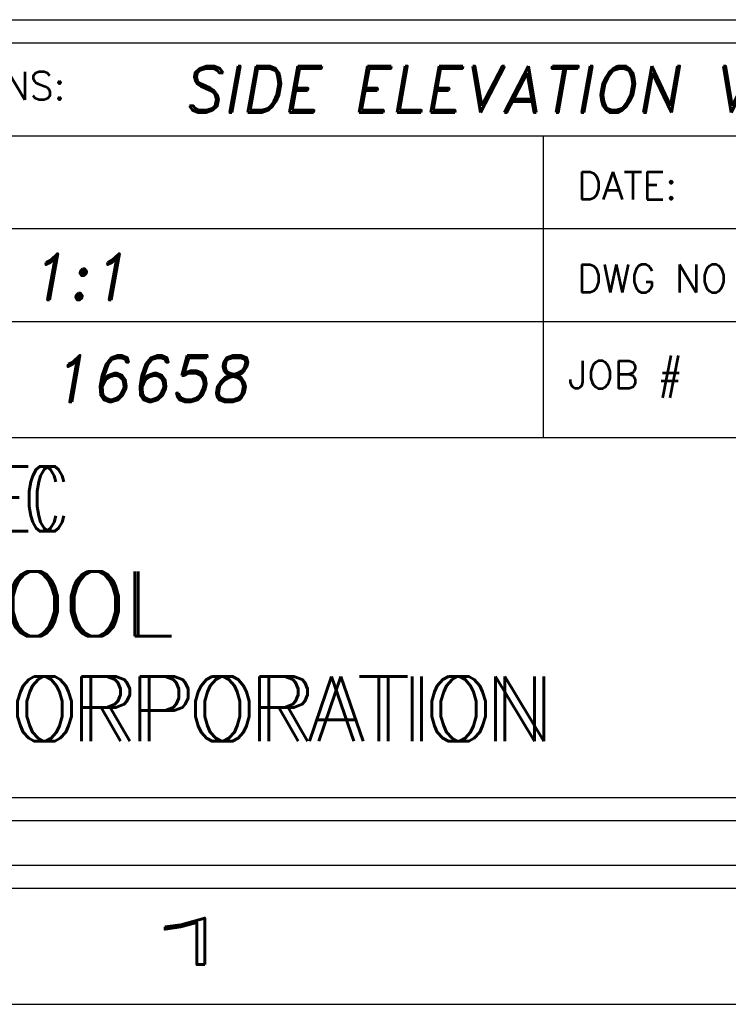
# Model space of a CAD drawing. Header units: inches. Extents: x 1880 to 2363, y -453 to -54.
# Tile 775 of 1056: x 2088.41 to 2089.94, y -181 to -178.88. Entities that reach past the tile are written whole.
import ezdxf
from ezdxf.enums import TextEntityAlignment as Align

# ---------------------------------------------------------------- set-up
doc = ezdxf.new("R2010")
doc.units = ezdxf.units.IN
doc.header["$LTSCALE"] = 0.5
doc.header["$MEASUREMENT"] = 0
doc.layers.add('SID-M-D', color=42, linetype='Continuous')
doc.layers.add('SID-M-S', color=105, linetype='Continuous')
doc.styles.add('PTI', font='romand.shx', dxfattribs={"oblique": 10})
doc.styles.add('R', font='ROMAND.SHX')
doc.styles.add('ROMANS', font='ROMANS.shx', dxfattribs={"height": 0.125})
doc.styles.get("Standard").update_dxf_attribs({"font": 'romans.shx'})

# ---------------------------------------------------------------- blocks, each defined once
blk = doc.blocks.new('*U9')
at = {"layer": 'SID-M-S'}
for p, q in [((-34.00000000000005, -0.2500000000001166), (-1.13242748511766e-14, -0.2499999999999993)), ((-34.00000000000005, -0.3000000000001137), (-1.13242748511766e-14, -0.3)), ((-34.00000000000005, -0.550000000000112), (2.886579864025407e-15, -0.55))]:
    blk.add_line(p, q, dxfattribs=at)
at = {"layer": 'SID-M-D', "style": 'R', "width": 4}
blk.add_text('1', height=0.09999999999, dxfattribs=at).set_placement((-2.327455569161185, -0.464284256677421))
blk = doc.blocks.new('JM_TITTLE_BOX_SID')
at = {"layer": 'SID-M-S'}
for p, q in [((-6.604933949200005, 1.32165344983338), (0.1049989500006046, 1.32165344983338)), ((-1.409017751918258, 0.9216574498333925), (-1.409017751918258, 1.32165344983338)), ((-6.604933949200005, 1.121655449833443), (0.1049989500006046, 1.121655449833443)), ((-6.604933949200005, 0.9216574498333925), (0.1049989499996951, 0.9216574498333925)), ((-1.409017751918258, 0.6716599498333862), (-1.409017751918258, 0.9216574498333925)), ((-4.43498749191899, 0.6716599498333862), (0.1049989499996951, 0.6716599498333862))]:
    blk.add_line(p, q, dxfattribs=at)
for points in [[(1.261213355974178e-13, -0.1549984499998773), (-6.499934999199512, -0.1549984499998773, -0.414213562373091), (-6.654933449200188, 1.163513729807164e-13), (-6.654933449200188, 1.416652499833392, -0.4142135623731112), (-6.499934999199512, 1.571650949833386), (1.261213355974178e-13, 1.571650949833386, -0.4142135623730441), (0.1549984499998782, 1.416652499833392), (0.1549984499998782, 1.163513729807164e-13, -0.4142135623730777)], [(1.261213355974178e-13, -0.1049989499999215), (-6.499934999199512, -0.1049989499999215, -0.4142135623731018), (-6.604933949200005, 1.163513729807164e-13), (-6.604933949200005, 1.416652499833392, -0.4142135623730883), (-6.499934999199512, 1.52165144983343), (1.261213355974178e-13, 1.52165144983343, -0.414213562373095), (0.1049989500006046, 1.416652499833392), (0.1049989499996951, 1.163513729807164e-13, -0.414213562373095)]]:
    blk.add_lwpolyline(points, format="xyb", close=True, dxfattribs=at)
at = {"layer": 'SID-M-D', "style": 'ROMANS'}
for s, p in [('THIS SHEET CONTAINS:', (-3.346844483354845, 1.398983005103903)), ('DATE:', (-1.336888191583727, 1.184117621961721)), ('DWG NO', (-1.336888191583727, 0.9841196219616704)), ('JOB #', (-1.35556529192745, 0.7766631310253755))]:
    blk.add_text(s, height=0.0599994, dxfattribs=at).set_placement(p)
at = {"layer": 'SID-M-D', "style": 'PTI', "oblique": 10}
for tag, p in [('CUSTOMER', (-5.990553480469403, 1.371591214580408)), ('DIEDATAINFO', (-2.18746001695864, 1.371591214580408)), ('PARTDESCRIPTION', (-5.966376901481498, 1.169693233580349)), ('00-00-00', (-1.009105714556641, 1.167793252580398)), ('PARTNUMBER', (-5.81595049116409, 0.9696952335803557)), ('REV', (-3.360356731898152, 0.9696952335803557)), ('SCALE', (-2.520436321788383, 0.9677952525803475)), ('SH', (-0.8571950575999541, 0.9677952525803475)), ('SHX', (-0.4057438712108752, 0.9677952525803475)), ('TOOL', (-2.472915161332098, 0.7480887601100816)), ('JOB', (-0.9225366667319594, 0.7480887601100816)), ('WTD', (-3.839149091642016, 0.7480887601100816))]:
    blk.add_attdef(tag, p, '', height=0.09999900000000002, dxfattribs=at)
blk.add_attdef('BUILT', text='', height=0.2499630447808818, dxfattribs=at).set_placement((-2.336101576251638, 0.2076912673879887), align=Align.CENTER)
blk = doc.blocks.new('*U13')
at = {"layer": 'SID-M-D', "color": 42, "linetype": 'Continuous', "lineweight": 0, "char_height": 0.139734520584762, "attachment_point": 1}
for s, insert in [('{\\W0.642857;DEC }', (-2.665973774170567, 0.6089180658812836)), ('{TOOL}', (-2.665973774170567, 0.3826812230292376)), ('{CORPORATION}', (-2.665973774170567, 0.1564443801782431))]:
    blk.add_mtext(s, dxfattribs=dict(at, insert=insert))
at = {"layer": 'SID-M-S', "color": 42, "width": 0.642857}
blk.add_text('DEC ', height=0.139734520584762, dxfattribs=at).set_placement((-2.683084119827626, 0.4691835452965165))
at = {"layer": 'SID-M-S', "color": 42}
for s, p in [('TOOL', (-2.672627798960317, 0.2429467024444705)), ('CORPORATION', (-2.68593584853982, 0.01670985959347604))]:
    blk.add_text(s, height=0.139734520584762, dxfattribs=at).set_placement(p)

msp = doc.modelspace()

# ---------------------------------------------------------------- block references
at = {"layer": 'SID-M-D'}
msp.add_blockref('*U9', (2090.947833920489, -180.452003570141), dxfattribs=at)
at = {"layer": 'SID-M-S'}
ref = msp.add_blockref('JM_TITTLE_BOX_SID', (2090.947833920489, -180.4520035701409), dxfattribs=at)
ref.add_attrib('SCALE', '1:1', (2088.427397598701, -179.4842083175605), dxfattribs={"layer": 'SID-M-D', "height": 0.0999990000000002, "style": 'PTI', "oblique": 10})
ref.add_attrib('TOOL', '16658', (2088.474918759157, -179.7039148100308), dxfattribs={"layer": 'SID-M-D', "height": 0.0999990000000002, "style": 'PTI', "oblique": 10})
ref.add_attrib('DIEDATAINFO', 'SIDE ELEVATION VIEW', (2088.760373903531, -179.0804123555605), dxfattribs={"layer": 'SID-M-D', "height": 0.0999990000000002, "style": 'PTI', "oblique": 10})
msp.add_blockref('*U13', (2090.947833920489, -180.4520035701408), dxfattribs=at)

doc.saveas('drawing.dxf')
